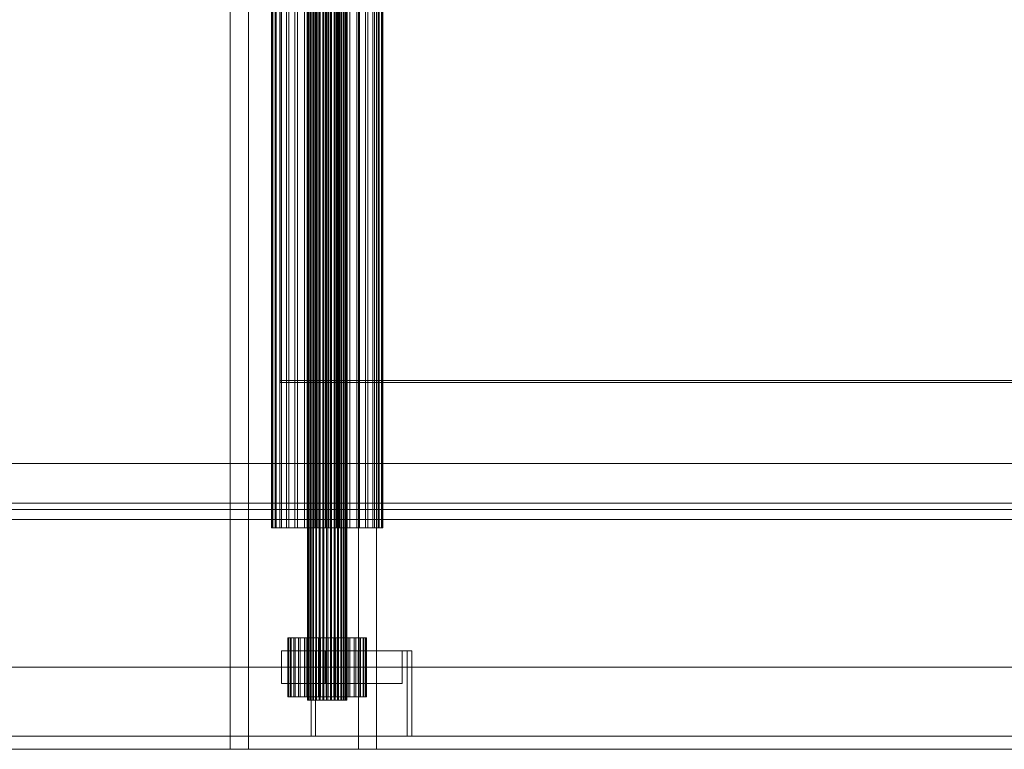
# Model space of a CAD drawing. Header units: millimetres. Extents: x -3490 to 61924, y -72580 to 6847.
# Tile 638 of 656: x 26846 to 27146, y -20905 to -20683. Entities that reach past the tile are written whole.
import ezdxf

# ---------------------------------------------------------------- set-up
doc = ezdxf.new("R2010")
doc.units = ezdxf.units.MM
doc.layers.add('superior_C09', color=7, linetype='Continuous', lineweight=0)
doc.layers.add('superior_C10', color=7, linetype='Continuous', lineweight=0)

msp = doc.modelspace()

# ---------------------------------------------------------------- linework, layer by layer
at = {"layer": 'superior_C09'}
for p, q in [((26925.067, -20413.207), (26925.067, -20792.712)), ((26925.067, -20793.324), (26925.067, -20413.82)), ((26925.067, -20792.712), (27255.067, -20792.712)), ((26925.067, -20793.324), (26925.067, -20792.712)), ((27255.067, -20793.324), (26925.067, -20793.324))]:
    msp.add_line(p, q, dxfattribs=at)
at = {"layer": 'superior_C10'}
for p, q in [((26909.827, -20905), (26909.827, -20455)), ((26915.384, -20455), (26915.384, -20905)), ((26948.827, -20455), (26948.827, -20905)), ((26954.384, -20905), (26954.384, -20455)), ((26933.332, -20470), (26933.332, -20890)), ((26933.414, -20470), (26933.414, -20890)), ((26933.479, -20890), (26933.479, -20470)), ((26933.724, -20470), (26933.724, -20890)), ((26933.852, -20470), (26933.852, -20890)), ((26934.25, -20470), (26934.25, -20890)), ((26934.435, -20470), (26934.435, -20890)), ((26934.97, -20470), (26934.97, -20890)), ((26935.206, -20470), (26935.206, -20890)), ((26935.858, -20470), (26935.858, -20890)), ((26936.136, -20470), (26936.136, -20890)), ((26936.88, -20470), (26936.88, -20890)), ((26937.188, -20470), (26937.188, -20890)), ((26937.996, -20470), (26937.996, -20890)), ((26938.323, -20470), (26938.323, -20890)), ((26939.163, -20470), (26939.163, -20890)), ((26939.496, -20470), (26939.496, -20890)), ((26940.336, -20470), (26940.336, -20890)), ((26940.663, -20470), (26940.663, -20890)), ((26941.47, -20470), (26941.47, -20890)), ((26941.779, -20470), (26941.779, -20890)), ((26942.523, -20470), (26942.523, -20890)), ((26942.8, -20470), (26942.8, -20890)), ((26943.452, -20470), (26943.452, -20890)), ((26943.688, -20470), (26943.688, -20890)), ((26944.224, -20470), (26944.224, -20890)), ((26944.409, -20470), (26944.409, -20890)), ((26944.807, -20470), (26944.807, -20890)), ((26944.934, -20470), (26944.934, -20890)), ((26945.179, -20470), (26945.179, -20890)), ((26945.244, -20470), (26945.244, -20890)), ((26945.327, -20470), (26945.327, -20890)), ((26922.336, -20522.5), (26922.336, -20837.5)), ((26922.57, -20522.5), (26922.57, -20837.5)), ((26922.755, -20837.5), (26922.755, -20522.5)), ((26923.449, -20522.5), (26923.449, -20837.5)), ((26923.81, -20522.5), (26923.81, -20837.5)), ((26924.937, -20522.5), (26924.937, -20837.5)), ((26925.462, -20522.5), (26925.462, -20837.5)), ((26926.979, -20522.5), (26926.979, -20837.5)), ((26927.647, -20522.5), (26927.647, -20837.5)), ((26929.495, -20522.5), (26929.495, -20837.5)), ((26930.281, -20522.5), (26930.281, -20837.5)), ((26932.39, -20522.5), (26932.39, -20837.5)), ((26933.263, -20522.5), (26933.263, -20837.5)), ((26935.551, -20522.5), (26935.551, -20837.5)), ((26936.477, -20522.5), (26936.477, -20837.5)), ((26938.857, -20522.5), (26938.857, -20837.5)), ((26939.802, -20522.5), (26939.802, -20837.5)), ((26942.181, -20522.5), (26942.181, -20837.5)), ((26943.108, -20522.5), (26943.108, -20837.5)), ((26945.396, -20522.5), (26945.396, -20837.5)), ((26946.269, -20522.5), (26946.269, -20837.5)), ((26948.377, -20522.5), (26948.377, -20837.5)), ((26949.163, -20522.5), (26949.163, -20837.5)), ((26951.011, -20522.5), (26951.011, -20837.5)), ((26951.679, -20522.5), (26951.679, -20837.5)), ((26953.196, -20522.5), (26953.196, -20837.5)), ((26953.721, -20522.5), (26953.721, -20837.5)), ((26954.848, -20522.5), (26954.848, -20837.5)), ((26955.21, -20522.5), (26955.21, -20837.5)), ((26955.904, -20522.5), (26955.904, -20837.5)), ((26956.088, -20522.5), (26956.088, -20837.5)), ((26956.323, -20522.5), (26956.323, -20837.5)), ((18926.612, -20818), (27811.615, -20818)), ((27812.948, -20818), (18927.945, -20818)), ((27888.22, -20830), (18808.22, -20830)), ((18808.886, -20830), (27888.886, -20830)), ((27911.114, -20830), (18831.114, -20830)), ((18831.78, -20830), (27911.78, -20830)), ((18890.279, -20832), (27853.281, -20832)), ((27861.061, -20832), (18898.059, -20832)), ((27842.198, -20830), (18898.696, -20830)), ((18899.362, -20830), (27842.865, -20830)), ((27853.281, -20835), (18890.279, -20835)), ((18898.059, -20835), (27861.061, -20835)), ((26922.57, -20837.5), (26922.336, -20837.5)), ((26922.336, -20837.5), (26922.755, -20837.5)), ((26923.449, -20837.5), (26922.57, -20837.5)), ((26922.755, -20837.5), (26923.81, -20837.5)), ((26924.937, -20837.5), (26923.449, -20837.5)), ((26923.81, -20837.5), (26925.462, -20837.5)), ((26926.979, -20837.5), (26924.937, -20837.5)), ((26925.462, -20837.5), (26927.647, -20837.5)), ((26929.495, -20837.5), (26926.979, -20837.5)), ((26927.647, -20837.5), (26930.281, -20837.5)), ((26932.39, -20837.5), (26929.495, -20837.5)), ((26930.281, -20837.5), (26933.263, -20837.5)), ((26935.551, -20837.5), (26932.39, -20837.5)), ((26933.263, -20837.5), (26936.477, -20837.5)), ((26938.857, -20837.5), (26935.551, -20837.5)), ((26936.477, -20837.5), (26939.802, -20837.5)), ((26942.181, -20837.5), (26938.857, -20837.5)), ((26939.802, -20837.5), (26943.108, -20837.5)), ((26945.396, -20837.5), (26942.181, -20837.5)), ((26943.108, -20837.5), (26946.269, -20837.5)), ((26948.377, -20837.5), (26945.396, -20837.5)), ((26946.269, -20837.5), (26949.163, -20837.5)), ((26951.011, -20837.5), (26948.377, -20837.5)), ((26949.163, -20837.5), (26951.679, -20837.5)), ((26953.196, -20837.5), (26951.011, -20837.5)), ((26951.679, -20837.5), (26953.721, -20837.5)), ((26954.848, -20837.5), (26953.196, -20837.5)), ((26953.721, -20837.5), (26955.21, -20837.5)), ((26955.904, -20837.5), (26954.848, -20837.5)), ((26955.21, -20837.5), (26956.088, -20837.5)), ((26956.323, -20837.5), (26955.904, -20837.5)), ((26956.088, -20837.5), (26956.323, -20837.5)), ((26927.334, -20871), (26927.499, -20871)), ((26927.629, -20871), (26927.334, -20871)), ((26927.334, -20871), (26927.334, -20889)), ((26927.499, -20871), (26928.119, -20871)), ((26927.499, -20871), (26927.499, -20889)), ((26928.375, -20871), (26927.629, -20871)), ((26927.629, -20889), (26927.629, -20871)), ((26928.119, -20871), (26929.17, -20871)), ((26928.119, -20871), (26928.119, -20889)), ((26929.541, -20871), (26928.375, -20871)), ((26928.375, -20871), (26928.375, -20889)), ((26929.17, -20871), (26930.611, -20871)), ((26929.17, -20871), (26929.17, -20889)), ((26931.083, -20871), (26929.541, -20871)), ((26929.541, -20871), (26929.541, -20889)), ((26930.611, -20871), (26932.388, -20871)), ((26930.611, -20871), (26930.611, -20889)), ((26932.942, -20871), (26931.083, -20871)), ((26931.083, -20871), (26931.083, -20889)), ((26932.388, -20871), (26934.431, -20871)), ((26932.388, -20871), (26932.388, -20889)), ((26935.047, -20871), (26932.942, -20871)), ((26932.942, -20871), (26932.942, -20889)), ((26934.431, -20871), (26936.662, -20871)), ((26934.431, -20871), (26934.431, -20889)), ((26937.316, -20871), (26935.047, -20871)), ((26935.047, -20871), (26935.047, -20889)), ((26936.662, -20871), (26938.996, -20871)), ((26936.662, -20871), (26936.662, -20889)), ((26939.663, -20871), (26937.316, -20871)), ((26937.316, -20871), (26937.316, -20889)), ((26938.996, -20871), (26941.342, -20871)), ((26938.996, -20871), (26938.996, -20889)), ((26941.997, -20871), (26939.663, -20871)), ((26939.663, -20871), (26939.663, -20889)), ((26941.342, -20871), (26943.612, -20871)), ((26941.342, -20871), (26941.342, -20889)), ((26944.228, -20871), (26941.997, -20871)), ((26941.997, -20871), (26941.997, -20889)), ((26943.612, -20871), (26945.716, -20871)), ((26943.612, -20871), (26943.612, -20889)), ((26946.271, -20871), (26944.228, -20871)), ((26944.228, -20871), (26944.228, -20889)), ((26945.716, -20871), (26947.575, -20871)), ((26945.716, -20871), (26945.716, -20889)), ((26948.047, -20871), (26946.271, -20871)), ((26946.271, -20871), (26946.271, -20889)), ((26947.575, -20871), (26949.118, -20871)), ((26947.575, -20871), (26947.575, -20889)), ((26949.488, -20871), (26948.047, -20871)), ((26948.047, -20871), (26948.047, -20889)), ((26949.118, -20871), (26950.284, -20871)), ((26949.118, -20871), (26949.118, -20889)), ((26950.539, -20871), (26949.488, -20871)), ((26949.488, -20871), (26949.488, -20889)), ((26950.284, -20871), (26951.029, -20871)), ((26950.284, -20871), (26950.284, -20889)), ((26951.159, -20871), (26950.539, -20871)), ((26950.539, -20871), (26950.539, -20889)), ((26951.029, -20871), (26951.325, -20871)), ((26951.029, -20871), (26951.029, -20889)), ((26951.325, -20871), (26951.159, -20871)), ((26951.159, -20871), (26951.159, -20889)), ((26951.325, -20871), (26951.325, -20889)), ((26925.407, -20885), (26925.407, -20875)), ((26925.407, -20875), (26948.806, -20875)), ((26925.407, -20875), (26938.743, -20875)), ((26934.484, -20901), (26934.484, -20875)), ((26934.484, -20875), (26963.734, -20875)), ((26934.484, -20875), (26935.818, -20875)), ((26965.068, -20875), (26935.818, -20875)), ((26935.818, -20875), (26935.818, -20901)), ((26962.143, -20875), (26938.743, -20875)), ((26938.743, -20875), (26938.743, -20885)), ((26948.806, -20875), (26948.806, -20885)), ((26962.143, -20875), (26948.806, -20875)), ((26962.143, -20885), (26962.143, -20875)), ((26963.734, -20875), (26963.734, -20901)), ((26965.068, -20875), (26963.734, -20875)), ((26965.068, -20901), (26965.068, -20875)), ((18725.079, -20880), (27941.576, -20880)), ((27942.91, -20880), (18726.412, -20880)), ((18747.306, -20880), (27963.804, -20880)), ((27965.137, -20880), (18748.639, -20880)), ((26643.583, -20880), (27811.615, -20880)), ((27812.948, -20880), (26644.916, -20880)), ((26948.806, -20885), (26925.407, -20885)), ((26925.407, -20885), (26938.743, -20885)), ((26938.743, -20885), (26962.143, -20885)), ((26948.806, -20885), (26962.143, -20885)), ((26927.499, -20889), (26927.334, -20889)), ((26927.334, -20889), (26927.629, -20889)), ((26928.119, -20889), (26927.499, -20889)), ((26927.629, -20889), (26928.375, -20889)), ((26929.17, -20889), (26928.119, -20889)), ((26928.375, -20889), (26929.541, -20889)), ((26930.611, -20889), (26929.17, -20889)), ((26929.541, -20889), (26931.083, -20889)), ((26932.388, -20889), (26930.611, -20889)), ((26931.083, -20889), (26932.942, -20889)), ((26934.431, -20889), (26932.388, -20889)), ((26932.942, -20889), (26935.047, -20889)), ((26936.662, -20889), (26934.431, -20889)), ((26935.047, -20889), (26937.316, -20889)), ((26938.996, -20889), (26936.662, -20889)), ((26937.316, -20889), (26939.663, -20889)), ((26941.342, -20889), (26938.996, -20889)), ((26939.663, -20889), (26941.997, -20889)), ((26943.612, -20889), (26941.342, -20889)), ((26941.997, -20889), (26944.228, -20889)), ((26945.716, -20889), (26943.612, -20889)), ((26944.228, -20889), (26946.271, -20889)), ((26947.575, -20889), (26945.716, -20889)), ((26946.271, -20889), (26948.047, -20889)), ((26949.118, -20889), (26947.575, -20889)), ((26948.047, -20889), (26949.488, -20889)), ((26950.284, -20889), (26949.118, -20889)), ((26949.488, -20889), (26950.539, -20889)), ((26951.029, -20889), (26950.284, -20889)), ((26950.539, -20889), (26951.159, -20889)), ((26951.325, -20889), (26951.029, -20889)), ((26951.159, -20889), (26951.325, -20889)), ((26933.414, -20890), (26933.332, -20890)), ((26933.332, -20890), (26933.479, -20890)), ((26933.724, -20890), (26933.414, -20890)), ((26933.479, -20890), (26933.852, -20890)), ((26934.25, -20890), (26933.724, -20890)), ((26933.852, -20890), (26934.435, -20890)), ((26934.97, -20890), (26934.25, -20890)), ((26934.435, -20890), (26935.206, -20890)), ((26935.858, -20890), (26934.97, -20890)), ((26935.206, -20890), (26936.136, -20890)), ((26936.88, -20890), (26935.858, -20890)), ((26936.136, -20890), (26937.188, -20890)), ((26937.996, -20890), (26936.88, -20890)), ((26937.188, -20890), (26938.323, -20890)), ((26939.163, -20890), (26937.996, -20890)), ((26938.323, -20890), (26939.496, -20890)), ((26940.336, -20890), (26939.163, -20890)), ((26939.496, -20890), (26940.663, -20890)), ((26941.47, -20890), (26940.336, -20890)), ((26940.663, -20890), (26941.779, -20890)), ((26942.523, -20890), (26941.47, -20890)), ((26941.779, -20890), (26942.8, -20890)), ((26943.452, -20890), (26942.523, -20890)), ((26942.8, -20890), (26943.688, -20890)), ((26944.224, -20890), (26943.452, -20890)), ((26943.688, -20890), (26944.409, -20890)), ((26944.807, -20890), (26944.224, -20890)), ((26944.409, -20890), (26944.934, -20890)), ((26945.179, -20890), (26944.807, -20890)), ((26944.934, -20890), (26945.244, -20890)), ((26945.327, -20890), (26945.179, -20890)), ((26945.244, -20890), (26945.327, -20890)), ((18725.079, -20901), (27941.576, -20901)), ((27963.137, -20901), (18746.639, -20901)), ((27811.615, -20901), (18926.612, -20901)), ((18927.945, -20901), (27812.948, -20901)), ((26607.797, -20901), (27775.829, -20901)), ((27812.948, -20901), (26644.916, -20901)), ((26963.734, -20901), (26934.484, -20901)), ((26934.484, -20901), (26935.818, -20901)), ((26935.818, -20901), (26965.068, -20901)), ((26963.734, -20901), (26965.068, -20901)), ((27941.576, -20905), (18725.079, -20905)), ((18726.412, -20905), (27942.91, -20905)), ((18746.639, -20905), (27963.137, -20905)), ((27963.804, -20905), (18747.306, -20905)), ((18748.639, -20905), (27965.137, -20905)), ((27775.829, -20905), (26607.797, -20905)), ((27811.615, -20905), (26643.583, -20905)), ((26644.916, -20905), (27812.948, -20905)), ((26948.827, -20905), (26909.827, -20905)), ((26909.827, -20905), (26915.384, -20905)), ((26915.384, -20905), (26954.384, -20905)), ((26948.827, -20905), (26954.384, -20905))]:
    msp.add_line(p, q, dxfattribs=at)

doc.saveas('drawing.dxf')
